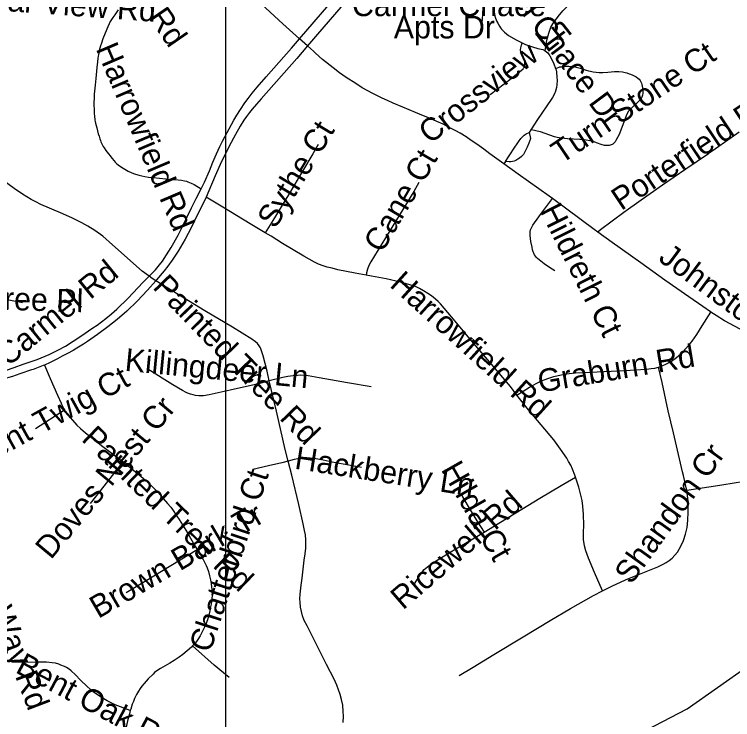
# Model space of a CAD drawing. Extents: x 1383679 to 1536984, y 460658 to 651027.
# Drawn here: x 1445312 to 1448318, y 486697 to 489649 of the extents above; entities that cross this region are included whole.
import ezdxf

# ---------------------------------------------------------------- set-up
doc = ezdxf.new("R2010")
doc.units = 0
for name, color, linetype in [('Exist Hydrographic Creek Single Shore', 7, 'Continuous'), ('Exist Road Non-System Type 51', 7, 'Continuous'), ('Exist Road Non-System Type 51 Label', 7, 'Continuous'), ('Map Preparation Inset Cut Line', 7, 'Continuous')]:
    doc.layers.add(name, color=color, linetype=linetype)

msp = doc.modelspace()

# ---------------------------------------------------------------- linework, layer by layer
at = {"layer": 'Exist Hydrographic Creek Single Shore'}
msp.add_lwpolyline([(1445349.2, 484808.9), (1445503.2, 485022.5), (1445665.2, 485245.7), (1445759.2, 485329.2), (1445950.2, 485325.3), (1446033.2, 485290.8), (1446276.2, 485335.2), (1446897.2, 485565.6), (1446991.2, 485704.8), (1447022.2, 486039), (1447192.2, 486219.4), (1447546.2, 486438.7), (1448127.2, 486742.2), (1448381.2, 486920.9), (1448658.2, 487049.9), (1449161.2, 487217), (1449261.2, 487215)], dxfattribs=at)
at = {"layer": 'Exist Road Non-System Type 51'}
for p, q in [((1446539.1, 489517.5), (1446505.8, 489547)), ((1447474.2, 489165.8), (1447467.2, 489154.7)), ((1447367.2, 489033.4), (1447360.2, 489022.9)), ((1445400.2, 487916.1), (1445522.5, 487993.1))]:
    msp.add_line(p, q, dxfattribs=at)
for points in [[(1446505.8, 489547), (1446435.8, 489609.2), (1446364.1, 489675), (1446331.4, 489707.1), (1446313, 489726.5), (1446295.8, 489746.9), (1446280.8, 489766.1), (1446267.6, 489784.6), (1446255.2, 489803.5), (1446235.3, 489837.3), (1446219.6, 489867.1), (1446202.3, 489904.6)], [(1446505.8, 489547), (1446628.6, 489688.7), (1446657.2, 489721.5), (1446682.5, 489749.5), (1446712.9, 489779.5), (1446744.4, 489809.5), (1446779.1, 489839.8), (1446834.7, 489883.8), (1446861.6, 489903.2)], [(1446888.7, 489867.9), (1446873.4, 489857.6), (1446848, 489838.7), (1446821.9, 489817.6), (1446790.4, 489791.2), (1446761.2, 489764.7), (1446736.6, 489741), (1446709.8, 489713.3), (1446678.6, 489679.5), (1446580.5, 489566.2), (1446539.1, 489517.5)], [(1447533, 489497.3), (1447541.1, 489541.1), (1447548.4, 489571.3), (1447557.7, 489595.9), (1447566, 489609.6), (1447588.3, 489639.8), (1447607.5, 489663.5), (1447621.4, 489678.7), (1447653.2, 489714.1), (1447669.3, 489730.4), (1447687.9, 489746.7), (1447705.1, 489760.4), (1447716.5, 489767.9), (1447740.6, 489781.4), (1447768.7, 489795.2), (1447804.6, 489809.2), (1447826.7, 489816.7), (1447851.5, 489823.2), (1447878.1, 489827.3), (1447901, 489829.6), (1447918.4, 489831)], [(1445746.3, 489667.6), (1445732.2, 489647.9), (1445723.8, 489635.9), (1445719.1, 489628.3), (1445713.4, 489618.8), (1445708.4, 489609.7), (1445703.1, 489597.7), (1445699.1, 489587.8), (1445683.2, 489547.5), (1445676.5, 489528.9), (1445672.7, 489517.1), (1445670.1, 489507.9), (1445667.8, 489498.5), (1445665.1, 489486.9), (1445663.8, 489479.5), (1445663, 489475), (1445661.9, 489465.8), (1445660.2, 489450.1), (1445657.9, 489427.4), (1445653.3, 489380.9), (1445650.1, 489352.8), (1445646.8, 489315.7), (1445645.9, 489296.1), (1445645.5, 489282.5), (1445645.3, 489267.4), (1445645.9, 489254), (1445646.7, 489238.8), (1445648.2, 489219.6), (1445649, 489212.3), (1445649.6, 489206.5), (1445650.4, 489201.1), (1445651.8, 489194.5), (1445654.3, 489184.4), (1445656.8, 489174), (1445663.6, 489149.4), (1445666.8, 489139.2), (1445670.2, 489128.3), (1445672.3, 489121.5), (1445674.7, 489115.2), (1445677.4, 489109.5), (1445681.2, 489102.3), (1445684.6, 489096.2), (1445688.7, 489089.9), (1445695.6, 489080), (1445705.8, 489066), (1445712.7, 489057.1), (1445720.7, 489046.8), (1445729.4, 489036.3), (1445734.1, 489030.9), (1445739.5, 489025.4), (1445746.3, 489019.6), (1445760.7, 489009.5), (1445774, 489000.8), (1445788.8, 488992.7), (1445804, 488985.7), (1445814.8, 488981.7), (1445828.7, 488977.2), (1445845.3, 488973), (1445858.9, 488970.4), (1445873, 488968.2), (1445893.3, 488966), (1445946.4, 488961.2), (1445975.7, 488958.4), (1445997.2, 488956.6), (1446012.3, 488954.6), (1446024.2, 488952.4), (1446032, 488950.7), (1446038.7, 488948.6), (1446052, 488943.3), (1446064.7, 488936.9), (1446094.2, 488919.5)], [(1447271.8, 489662.2), (1447271.6, 489652.7), (1447269.2, 489627.2), (1447265.1, 489597.3), (1447260.8, 489579.1)], [(1447318.5, 489667.5), (1447321.1, 489651.6), (1447323.5, 489641.4), (1447326.1, 489633.4), (1447331.5, 489619.3), (1447335, 489611.8), (1447341.8, 489600.5), (1447346.7, 489593.4), (1447350.9, 489587.6), (1447355.7, 489582.1), (1447360.1, 489578.1), (1447363.5, 489575.4), (1447379.7, 489561.3), (1447412.4, 489542.1), (1447436.9, 489530.3)], [(1446094.2, 488919.5), (1446108.4, 488946.9), (1446129, 488994), (1446143.2, 489030.1), (1446158.3, 489066), (1446165.3, 489081), (1446172.6, 489096.6), (1446183.6, 489118.7), (1446220.7, 489188.4), (1446230.8, 489206.3), (1446242.8, 489227.5), (1446258, 489251), (1446276.4, 489278.3), (1446290.1, 489297), (1446307.7, 489319.5), (1446328.9, 489345.2), (1446365.5, 489387.3), (1446472.3, 489508.4), (1446505.8, 489547)], [(1447303.2, 489313.5), (1447390.9, 489381.5), (1447440.8, 489421), (1447443.5, 489424.2), (1447445.3, 489427.1), (1447447.5, 489431.1), (1447448.5, 489434), (1447448.8, 489437.6), (1447448.9, 489443.2), (1447448, 489449.9), (1447446.4, 489455.7), (1447443.1, 489464.2), (1447433.9, 489482.9), (1447431.8, 489490.8), (1447430.8, 489500.3), (1447431.4, 489509.4), (1447433.8, 489520.2), (1447436.9, 489530.3)], [(1447436.9, 489530.3), (1447451.7, 489523.2), (1447479.8, 489512.7), (1447502.8, 489506.9), (1447523.3, 489502.1), (1447533, 489497.3)], [(1446539.1, 489517.5), (1446494.4, 489464.9), (1446344.8, 489295.2), (1446325.2, 489273.4), (1446307.3, 489252.1), (1446295.9, 489238.1), (1446283.1, 489222), (1446272.9, 489207), (1446256.7, 489180.8), (1446237.6, 489146.9), (1446210.8, 489097.3), (1446195.4, 489066), (1446179.6, 489032.8), (1446153, 488974), (1446115.2, 488884.4)], [(1447360.2, 489022.9), (1447320.9, 489051.3), (1447301.4, 489066), (1447277.3, 489084.3), (1447247.3, 489106.2), (1447224.5, 489121.7), (1447202.5, 489136.6), (1447178.3, 489151.3), (1447159, 489162.1), (1447135.2, 489174.5), (1447106.8, 489189.2), (1447080.5, 489201.3), (1447048.9, 489214.9), (1447024.2, 489224.9), (1446991.2, 489239.1), (1446937.8, 489261.3), (1446897.6, 489277.9), (1446873.4, 489288.9), (1446851.4, 489298.9), (1446812.9, 489317.5), (1446768, 489342.4), (1446740.7, 489359.2), (1446700.8, 489384.9), (1446673, 489403.9), (1446646, 489424.8), (1446602.1, 489460.6), (1446573.1, 489486.6), (1446564.2, 489495.2), (1446539.1, 489517.5)], [(1447533, 489497.3), (1447544.8, 489488.6), (1447553.1, 489476.4), (1447561.6, 489460.9), (1447569.7, 489442.5), (1447577.4, 489422.4)], [(1447577.4, 489422.4), (1447585.3, 489425.6), (1447591.8, 489428.1), (1447595.4, 489429.1), (1447599.5, 489429.9), (1447606.1, 489430.9), (1447614.8, 489431.7), (1447621.4, 489431.9), (1447631.9, 489431.9), (1447638.8, 489431.5), (1447643.9, 489431.1), (1447647.4, 489430.6), (1447657.8, 489429.2), (1447668.6, 489426.6), (1447679.9, 489423.4), (1447692, 489419.7), (1447704.4, 489416.1), (1447714.3, 489413.5), (1447723.5, 489411.3), (1447734.6, 489409.2), (1447747.2, 489407.1), (1447759.8, 489406.1), (1447775.1, 489406.1), (1447795.4, 489407.9), (1447823.7, 489410), (1447841.1, 489410.2), (1447856.6, 489408.7), (1447867.8, 489406.3), (1447875.2, 489404.2), (1447884.8, 489401), (1447891.2, 489398.4), (1447899.9, 489394.5), (1447905.9, 489391.6), (1447914, 489387.3), (1447920.8, 489382.8), (1447926.4, 489377.7), (1447930.9, 489372.2), (1447933.8, 489367.4), (1447936.4, 489361.7), (1447938.5, 489355.1), (1447941.1, 489342.2), (1447942.7, 489326.2), (1447942.2, 489318.9), (1447940.6, 489310.5), (1447937.4, 489302.1), (1447933.2, 489294.5), (1447929.2, 489289.5), (1447889.1, 489251.3), (1447881.9, 489243.6), (1447875.8, 489231.2), (1447842.8, 489146.7), (1447829.4, 489120.9), (1447826.1, 489115.7), (1447821.1, 489110.2), (1447816.6, 489106.6), (1447814, 489104.9), (1447810.3, 489103.4), (1447805.1, 489101.6), (1447800.6, 489100.8), (1447795.2, 489100.3), (1447790.7, 489100.1), (1447786.2, 489100.3), (1447781.3, 489101), (1447777.3, 489101.8), (1447772, 489103.4), (1447748.9, 489112.1), (1447737.9, 489116), (1447728.1, 489118.9), (1447720.7, 489120.5), (1447704.7, 489122.9), (1447679, 489125.8), (1447627, 489128.5), (1447615, 489129.7), (1447601.8, 489131), (1447591.9, 489132.5), (1447584.3, 489134.1), (1447572.7, 489137), (1447553, 489143.6), (1447514, 489156.9), (1447500, 489160.4), (1447488.9, 489162.9), (1447474.2, 489165.8)], [(1447577.4, 489422.4), (1447577.9, 489421), (1447581.1, 489408.9), (1447582.9, 489385.5), (1447583.1, 489373.9), (1447582.9, 489355), (1447581.3, 489343.5), (1447577.1, 489328.2), (1447572.9, 489317.2), (1447564, 489301.4), (1447558.1, 489292.4), (1447501.6, 489209.4), (1447474.2, 489165.8)], [(1447367.2, 489033.4), (1447379.7, 489052.2), (1447388.3, 489066), (1447400.8, 489085.1), (1447421.9, 489115.2), (1447432.2, 489129), (1447439.5, 489138.1), (1447442.5, 489141), (1447445.9, 489143.7), (1447449.1, 489145.9), (1447454.5, 489148.7), (1447467.2, 489154.7)], [(1447467.2, 489154.7), (1447470.7, 489137.3), (1447471.5, 489130.2), (1447471.2, 489126.1), (1447470.8, 489123.4), (1447470, 489120.8), (1447465.4, 489109.6), (1447458.5, 489093.4), (1447444.8, 489066), (1447442.8, 489062.8), (1447438.2, 489057.8), (1447434.2, 489054.2), (1447425.7, 489047.6), (1447419.5, 489043), (1447411.1, 489038.1), (1447404.4, 489035.1), (1447397.2, 489032.9), (1447389.7, 489031.7), (1447383.2, 489031.8), (1447367.2, 489033.4)], [(1448345.8, 489155.6), (1448311.8, 489131.9), (1448232.2, 489077.1), (1448215.9, 489066)], [(1446583.8, 489104.5), (1446561, 489066), (1446518.7, 488992.2), (1446464.2, 488901.2), (1446390.3, 488780), (1446362.4, 488735.1)], [(1448216.5, 489066), (1448122.4, 489000.9), (1448024.4, 488933.9), (1447935.6, 488871), (1447862, 488819.9), (1447764.9, 488747.7), (1447754.3, 488737.8)], [(1447563.7, 488878.7), (1447550, 488888.9), (1447419.9, 488979.7), (1447360.2, 489022.9)], [(1445876.8, 488552.8), (1445846.9, 488574.5), (1445722.6, 488684.9), (1445681.9, 488720.1), (1445649.3, 488744.1), (1445620.3, 488762.4), (1445594, 488777.2), (1445552.9, 488797.4), (1445505.9, 488818.4), (1445423.1, 488854), (1445402.6, 488864.3), (1445383.1, 488874.5), (1445347, 488896), (1445311.5, 488920.1), (1445269.7, 488950.6), (1445219.4, 488990.4)], [(1447005.1, 488945), (1446983.4, 488907.8), (1446880, 488739.1), (1446803.7, 488613.6), (1446795.4, 488597.9), (1446790.1, 488583.3), (1446786.3, 488567.1), (1446784.4, 488557.8)], [(1445876.8, 488552.8), (1445877.1, 488553.1), (1445903, 488579.3), (1445920.2, 488600.9), (1445931.8, 488616.5), (1445949.5, 488642.6), (1445968.2, 488673.7), (1445997.2, 488725.6), (1446017.5, 488763.9), (1446054.1, 488838.8), (1446073.1, 488879), (1446094.2, 488919.5)], [(1446115.2, 488884.4), (1446113.3, 488879.7), (1446076.2, 488805.7), (1446052.2, 488755), (1446026.7, 488707.7), (1445997.2, 488658.1), (1445972, 488620.4), (1445954, 488595.7), (1445938.6, 488575.7), (1445907.6, 488537.4), (1445904.4, 488533.9)], [(1446362.4, 488735.1), (1446298.5, 488772.6), (1446184.3, 488842.7), (1446115.2, 488884.4)], [(1447573.7, 488575.4), (1447551.6, 488590), (1447529.2, 488605.1), (1447507.8, 488621.1), (1447501.2, 488627.2), (1447495.7, 488632.7), (1447492.5, 488636.7), (1447488.8, 488642.8), (1447485.6, 488649.7), (1447483.7, 488655), (1447481.1, 488663.5), (1447478.5, 488674.9), (1447473.9, 488698.6), (1447471.9, 488711.3), (1447470.8, 488723.8), (1447470.7, 488732.1), (1447471.3, 488740.2), (1447472.7, 488746.7), (1447474.8, 488753), (1447477, 488757.8), (1447482.2, 488766.7), (1447488.6, 488775.9), (1447518.6, 488816.4), (1447563.7, 488878.7)], [(1447754.3, 488737.8), (1447738.8, 488749.1), (1447624.8, 488833.4), (1447563.7, 488878.7)], [(1446784.4, 488557.8), (1446738.4, 488566.3), (1446666.5, 488580.4), (1446641.5, 488586.3), (1446621.8, 488591.3), (1446604, 488597), (1446585.3, 488604), (1446568, 488612), (1446524, 488636.5), (1446434.5, 488690.7), (1446386.6, 488720.9), (1446362.4, 488735.1)], [(1448227.4, 488402.7), (1448225.4, 488404), (1448193.9, 488426.7), (1448134.3, 488467.4), (1448034, 488537.1), (1447933.8, 488609.2), (1447813.7, 488694.4), (1447754.3, 488737.8)], [(1445122, 488125.7), (1445130.2, 488126.7), (1445170.8, 488133.3), (1445198.4, 488139), (1445238.6, 488148.9), (1445274.7, 488158.8), (1445311.8, 488171.1), (1445348.8, 488184.5), (1445407.3, 488205), (1445458.6, 488225.5), (1445494, 488243), (1445526.1, 488260.7), (1445558.2, 488281.2), (1445589.8, 488302.7), (1445640.5, 488336.4), (1445658.2, 488348.7), (1445694.9, 488376.3), (1445718.8, 488396.3), (1445741.1, 488415.5), (1445789.1, 488461.7), (1445850.3, 488526.6), (1445876.8, 488552.8)], [(1445904.4, 488533.9), (1445889.4, 488543.6), (1445876.8, 488552.8)], [(1447415.5, 488055.8), (1447388, 488090.8), (1447308.3, 488184.8), (1447227.3, 488281.7), (1447142, 488383.6), (1447095.6, 488436.9), (1447085.2, 488447.4), (1447074, 488457.5), (1447057.6, 488470.3), (1447042.3, 488481.2), (1447024.6, 488492.3), (1447007.2, 488502), (1446993, 488508.1), (1446972, 488515.9), (1446948.4, 488522.6), (1446928.7, 488527.8), (1446867.7, 488541.7), (1446806.5, 488553.7), (1446784.4, 488557.8)], [(1445904.4, 488533.9), (1445869.3, 488494.9), (1445825.6, 488449.2), (1445782.7, 488407.3), (1445743.1, 488372.5), (1445703.8, 488340.7), (1445660.5, 488308.9), (1445619, 488280.1), (1445601.4, 488268.5), (1445573.8, 488251.8), (1445557.9, 488242.3), (1445535.3, 488229.8), (1445512.8, 488218.5), (1445492.5, 488207.8), (1445462.7, 488191.5), (1445438.9, 488181.4)], [(1446379.2, 488114.7), (1446369.7, 488155.4), (1446353.4, 488219.3), (1446345.5, 488244.9), (1446341.7, 488253.1), (1446336.9, 488261), (1446329.4, 488271), (1446321.9, 488278.3), (1446306.1, 488289.5), (1446224.8, 488339.6), (1446109.2, 488408.7), (1445929, 488518), (1445904.4, 488533.9)], [(1445346, 488441.1), (1445252.8, 488459.9), (1445175.2, 488474.5), (1445093, 488491), (1445075.2, 488494), (1445058.5, 488495), (1445048.8, 488494.4), (1445038.1, 488493.1), (1445025, 488489.9), (1445015.9, 488486.8), (1445003.3, 488481.1), (1444998.5, 488478.5), (1444992.1, 488474.6), (1444984.5, 488469), (1444978.1, 488463.6), (1444963.3, 488448.3), (1444931.4, 488410.9)], [(1448007.6, 488171.8), (1448014.8, 488174.2), (1448025.9, 488178.9), (1448038.6, 488185.2), (1448061.7, 488198.1), (1448083.1, 488212.9), (1448100, 488226.7), (1448108.5, 488234.8), (1448135.2, 488264.2), (1448148.8, 488280.8), (1448167.9, 488308.7), (1448191.1, 488345.5), (1448227.4, 488402.7)], [(1448583.2, 488215.1), (1448501.5, 488254.4), (1448367, 488321.8), (1448328.6, 488342.1), (1448284.6, 488366.7), (1448248.7, 488388.7), (1448227.4, 488402.7)], [(1445438.9, 488181.4), (1445433.2, 488179), (1445391, 488163.2), (1445383.4, 488160.6), (1445335.6, 488143.9), (1445304, 488133.8), (1445264.3, 488122.3), (1445191.7, 488104.7), (1445162.9, 488098.6), (1445147.7, 488095.9), (1445121.7, 488091.9), (1445093.3, 488088.2), (1445052, 488084.1), (1444965.6, 488074.3), (1444905.5, 488067.5), (1444876, 488065.2)], [(1445438.9, 488181.4), (1445462.5, 488125.2), (1445493.2, 488055), (1445507.8, 488021.5), (1445512.5, 488011.1), (1445519.8, 487997.7), (1445522.5, 487993.1)], [(1446379.2, 488114.7), (1446334.3, 488103.1), (1446215.8, 488076.6), (1446127.9, 488057), (1446104, 488053), (1446094.8, 488052.5), (1446084.6, 488052.7), (1446070.5, 488054.2), (1446060.2, 488056.4), (1446049.4, 488059), (1446040.5, 488062.1), (1446031.9, 488065.7), (1446015.6, 488074.4), (1445975.7, 488098.5), (1445870.6, 488164)], [(1447415.5, 488055.8), (1447468.3, 488088.9), (1447498, 488105.5), (1447524.5, 488117.3), (1447552.4, 488127.9), (1447569.8, 488133.2), (1447588.3, 488137.8), (1447614.4, 488143.3), (1447633.7, 488146.3), (1447660.1, 488148.8), (1447721.2, 488151.5), (1447750.4, 488152.8), (1447838.8, 488157.3), (1447914.8, 488161.3), (1447952.3, 488163.8), (1447966.9, 488165.1), (1447977.4, 488166.1), (1447991.8, 488168.1), (1448007.1, 488171.7), (1448007.6, 488171.8)], [(1448126, 487657.7), (1448124.1, 487667.4), (1448118.3, 487693.4), (1448112.3, 487719.3), (1448108.7, 487734.1), (1448070, 487897.6), (1448048.7, 487989), (1448022.5, 488107.6), (1448007.6, 488171.8)], [(1446805.4, 488089.6), (1446706, 488107.2), (1446588, 488127.3), (1446541.4, 488136), (1446524.9, 488137.6), (1446511, 488138.2), (1446497.1, 488137.8), (1446478.3, 488136.5), (1446457.3, 488133.6), (1446435.3, 488129.1), (1446379.2, 488114.7)], [(1446458.4, 487779.1), (1446445.6, 487827.8), (1446408.8, 487987.5), (1446379.2, 488114.7)], [(1447660.4, 487711.4), (1447657.2, 487720), (1447647.5, 487745.1), (1447640.3, 487761.5), (1447631.7, 487777.7), (1447624, 487790.9), (1447597.2, 487829.3), (1447569.1, 487868.1), (1447463.9, 487994.2), (1447415.5, 488055.8)], [(1445522.5, 487993.1), (1445525.1, 487988.8), (1445533.2, 487977.1), (1445545.4, 487961.7), (1445554.9, 487951), (1445574.4, 487929.3), (1445588.8, 487915.5), (1445610.3, 487897.1), (1445647.1, 487868.2), (1445676.9, 487844.6), (1445704.9, 487823.4), (1445757.6, 487783.1), (1445767, 487775.8)], [(1446764.5, 487752.4), (1446642.3, 487774.8), (1446604.3, 487782.5), (1446566.9, 487789.3), (1446550.6, 487791.3), (1446536.8, 487792.7), (1446523.6, 487792.7), (1446511.7, 487791.7), (1446498.6, 487789.1), (1446483.5, 487785.5), (1446458.4, 487779.1)], [(1445631.3, 487601.8), (1445688.4, 487673.9), (1445767, 487775.8)], [(1445767, 487775.8), (1445803.3, 487747), (1445851.5, 487707.2), (1445883.8, 487678.3), (1445897.9, 487665), (1445914.3, 487647.3), (1445935.6, 487622.9), (1445953.7, 487602), (1445966.4, 487586.5), (1445974, 487575.9), (1445992.5, 487549), (1446001.7, 487535.2), (1446036.6, 487478.9), (1446067.4, 487424.6), (1446077.3, 487408.7)], [(1446458.4, 487779.1), (1446431.5, 487772.3), (1446375.5, 487759.6), (1446309.9, 487744.6)], [(1446688.6, 486685.4), (1446689.1, 486710.6), (1446688.8, 486730.4), (1446686.4, 486757), (1446681.9, 486781.3), (1446676.1, 486801.9), (1446662, 486840.8), (1446650.6, 486866.1), (1446618.3, 486927.1), (1446587.5, 486989.3), (1446537.1, 487088.8), (1446525.6, 487111.3), (1446517.8, 487131.2), (1446513.6, 487148.9), (1446510.1, 487167.9), (1446507.9, 487187.9), (1446507.3, 487202.4), (1446507.9, 487222.1), (1446512.4, 487259.8), (1446516.2, 487288.7), (1446525.3, 487364.5), (1446529, 487391), (1446531.5, 487415.1), (1446532.6, 487435.2), (1446532.1, 487450.1), (1446530.1, 487470), (1446526.6, 487489.2), (1446521.1, 487516), (1446502.1, 487597), (1446473.8, 487720), (1446458.4, 487779.1)], [(1447277.6, 487482), (1447339.4, 487519.1), (1447411.1, 487563.2), (1447510.6, 487623.3), (1447600.7, 487676.3), (1447660.4, 487711.4)], [(1447773.5, 487236.1), (1447740, 487312.8), (1447715.1, 487373), (1447704.1, 487403.2), (1447698.2, 487424.8), (1447694.2, 487451.5), (1447693.3, 487480.8), (1447694.6, 487510.9), (1447694, 487555.4), (1447691.3, 487590.1), (1447687.9, 487613.8), (1447681.7, 487642.5), (1447674.3, 487670), (1447664.9, 487699), (1447660.4, 487711.4)], [(1448126, 487657.7), (1448263.9, 487678.7), (1448332.8, 487689.3), (1448423.2, 487703.8), (1448466.7, 487711.4), (1448496.4, 487717.5), (1448500.3, 487718.5)], [(1447182.5, 487644.2), (1447188, 487629.3), (1447196.7, 487613.3), (1447210.8, 487588.9), (1447247.3, 487529.3), (1447277.6, 487482)], [(1447773.5, 487236.1), (1447812, 487256.2), (1447869.9, 487282.4), (1447921.2, 487302.5), (1448005.6, 487337.1), (1448026.6, 487347), (1448040.4, 487355.1), (1448052.7, 487363.1), (1448065.4, 487372.8), (1448076.4, 487384.9), (1448086.7, 487397.6), (1448101.8, 487422.6), (1448112.2, 487446.8), (1448121.4, 487472.9), (1448127.2, 487501.2), (1448130, 487531.6), (1448131.8, 487565.7), (1448132.4, 487588.8), (1448131.8, 487613.2), (1448129.7, 487634.3), (1448128.2, 487645.9), (1448126, 487657.7)], [(1446986.1, 487265.8), (1447008.9, 487300.7), (1447016.9, 487312.4), (1447027.2, 487325.3), (1447040.5, 487337.1), (1447059.9, 487350.6), (1447136.3, 487398.4), (1447231, 487454.1), (1447277.6, 487482)], [(1445780.5, 487228.8), (1445856.3, 487275.6), (1446006.6, 487365.8), (1446077.3, 487408.7)], [(1446077.3, 487408.7), (1446084.3, 487397.4), (1446093.5, 487382.3), (1446101.8, 487366.9), (1446114.3, 487342), (1446118.5, 487332), (1446124, 487316.6), (1446129.4, 487298.7), (1446132.9, 487281.5), (1446135.7, 487265.6), (1446137.4, 487253.3), (1446138.5, 487243.3), (1446139.4, 487228.5), (1446139.4, 487217), (1446138.3, 487204.2), (1446135.2, 487180.2), (1446133.3, 487168.4), (1446130.4, 487152.8), (1446124.3, 487128.2), (1446120.1, 487115.2), (1446113, 487096.1), (1446107.7, 487083.4), (1446100.9, 487069.5), (1446089.2, 487048.1), (1446079.6, 487031.7), (1446074.1, 487023.7), (1446068.6, 487017), (1446058.2, 487005.9)], [(1447173.6, 486881.1), (1447232.4, 486917.1), (1447318.3, 486969), (1447441.1, 487044.1), (1447553.8, 487112), (1447639.3, 487161.8), (1447735.8, 487216.4), (1447773.5, 487236.1)], [(1446058.2, 487005.9), (1446053.2, 487000.4), (1446035.3, 486984.6), (1446017.2, 486970), (1446002, 486958.8), (1445980.4, 486944.6), (1445963, 486933.6), (1445923.5, 486910.9), (1445908.9, 486900.9), (1445899.3, 486893.5), (1445892.6, 486887.7), (1445871.8, 486867.3), (1445854.8, 486848.6), (1445845.7, 486837.4), (1445838.4, 486827.2), (1445831.5, 486815.9), (1445823.4, 486801.5), (1445815.3, 486785), (1445810.3, 486773), (1445805.8, 486761.2), (1445799.1, 486740), (1445797.5, 486734.4)], [(1446211.8, 486872.9), (1446148.2, 486924.4), (1446058.2, 487005.9)], [(1445797.5, 486734.4), (1445734.8, 486759.4), (1445700, 486776.1), (1445669, 486794.7), (1445641.7, 486813.5), (1445616.3, 486835.3), (1445589.6, 486862.2), (1445568.8, 486883.7), (1445549.9, 486900.4), (1445541.6, 486907.6), (1445530, 486915.3), (1445522.3, 486919.1), (1445507, 486925.2), (1445497.8, 486928.5), (1445483.8, 486932.6), (1445470.6, 486934.7), (1445446.3, 486936.7), (1445413.9, 486936.9), (1445302.3, 486936.3)], [(1445797.5, 486734.4), (1445793.6, 486720.9), (1445787.5, 486697.2), (1445781.7, 486672), (1445765.3, 486593.5), (1445761.3, 486570.9), (1445758.6, 486551.7), (1445756.9, 486535), (1445756.4, 486518.3), (1445757.1, 486498.9)]]:
    msp.add_lwpolyline(points, dxfattribs=at)
at = {"layer": 'Map Preparation Inset Cut Line'}
for points in [[(1446195.4, 477316), (1383679.3, 477316), (1383679.3, 520758.2), (1458567.8, 520758.2), (1458567.8, 493672.2), (1446195.4, 493672.2), (1446195.4, 477316)], [(1446195.4, 477316), (1480703, 477316), (1498974.3, 494868.2), (1521133.6, 516155.5), (1521133.6, 520758.2), (1458567.8, 520758.2), (1458567.8, 493672.2), (1446195.4, 493672.2), (1446195.4, 477316)]]:
    msp.add_lwpolyline(points, dxfattribs=at)

# ---------------------------------------------------------------- texts
at = {"layer": 'Exist Road Non-System Type 51 Label'}
for s, rotation, p in [('Running Ridge Rd', 304.6958, (1445371.4, 490357.4)), ('Carmel Chace Dr', 306.6407, (1447206, 489959)), ('Cedar View Rd', 355.822, (1445049.4, 489680)), ('Crossview Ln', 38.0474, (1447051.4, 489103.4)), ('Harrowfield Rd', 293.0694, (1445651.9, 489505.7)), ('Turn Stone Ct', 33.9744, (1447600.4, 489020.8)), ('Porterfield Rd', 33.6905, (1447851.8, 488825.6)), ('Sythe Ct', 58.9827, (1446404.2, 488747.9)), ('Cane Ct', 59.5889, (1446850.4, 488645.8)), ('Hildreth Ct', 296.6069, (1447509.4, 488827.8)), ('Johnston Rd', 323.531, (1448002.9, 488620.3)), ('Carmel Rd', 39.2069, (1445285.2, 488171.6)), ('Harrowfield Rd', 317.9112, (1446878.8, 488512.2)), ('Painted Tree Rd', 314.1244, (1445887.4, 488504)), ('Innisfree Pl', 358.2108, (1444964.2, 488422)), ('Graburn Rd', 9.57, (1447511, 488065.6)), ('Killingdeer Ln', 354.5369, (1445771.9, 488157.4)), ('Bent Twig Ct', 28.8431, (1445165.3, 487747.6)), ('Doves Nest Cr', 50.356, (1445465.3, 487363.6)), ('Painted Tree Rd', 316.1092, (1445589.1, 487867.3)), ('Shandon Cr', 54.2109, (1447893.7, 487258.4)), ('Hackberry Ln', 351.0778, (1446481.7, 487747.7)), ('Hilda Ct', 299.745, (1447095.4, 487744.2)), ('Chatterbird Ct', 71.8404, (1446131.6, 486973.4)), ('Winding Way Rd', 290.8919, (1445034.9, 487612.1)), ('Ricewell Rd', 40.8154, (1446938.4, 487153.3)), ('Brown Bark Tr', 30.3031, (1445663.5, 487117.7)), ('Bent Oak Rd', 332.0096, (1445312.1, 486896.4))]:
    msp.add_text(s, height=95, rotation=rotation, dxfattribs=at).set_placement(p)
for s, p in [('Carmel Chace', (1446725.1, 489641.8)), ('Apts Dr', (1446900, 489548.7))]:
    msp.add_text(s, height=95, dxfattribs=at).set_placement(p)

doc.saveas('drawing.dxf')
